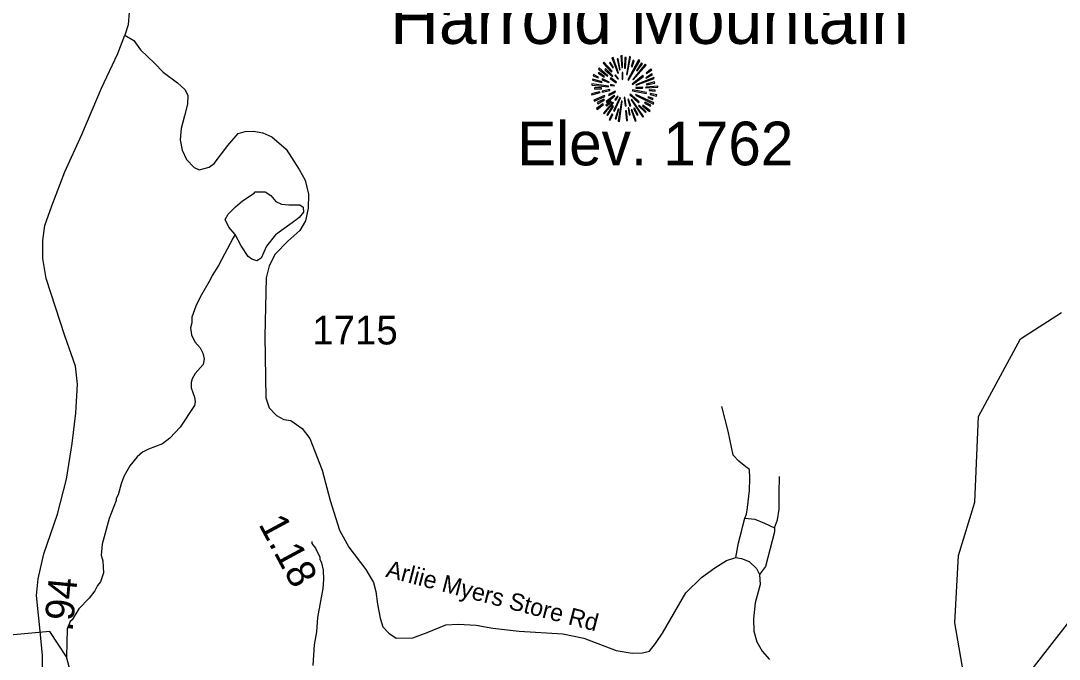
# Model space of a CAD drawing. Extents: x 1248089 to 1457196, y 820910 to 988753.
# Drawn here: x 1361729 to 1366245, y 925864 to 928641 of the extents above; entities that cross this region are included whole.
import ezdxf

# ---------------------------------------------------------------- set-up
doc = ezdxf.new("R2010")
doc.units = 0
for name, color, linetype in [('Exist Geographical Mountain Summit CELL', 7, 'Continuous'), ('Exist Geographical Mountain Summit Elevation Number Label', 7, 'Continuous'), ('Exist Geographical Mountain Summit Label', 7, 'Continuous'), ('Exist Hydrographic Creek Single Shore', 7, 'Continuous'), ('Exist Hydrographic Misc Water Feature', 7, 'Continuous'), ('Exist Road Non-System Type 51', 7, 'Continuous'), ('Exist Road Secondary Structure Standard Bridge Number Label', 7, 'Continuous'), ('Exist Road Secondary Type 41 Attributed', 7, 'Continuous'), ('Exist Road Secondary Type 51 Attributed', 7, 'Continuous'), ('Exist Road Secondary Type 51 Label', 7, 'Continuous'), ('Prop GRAU CAT1 Cell', 7, 'Continuous'), ('Prop Lane Lines', 7, 'Continuous')]:
    doc.layers.add(name, color=color, linetype=linetype)

msp = doc.modelspace()

# ---------------------------------------------------------------- linework, layer by layer
at = {"layer": 'Exist Geographical Mountain Summit CELL'}
for points in [[(1364338.2, 928488.8), (1364342.3, 928436.8), (1364345.5, 928437.2), (1364344.1, 928489.8)], [(1364261.2, 928456.1), (1364297.1, 928418.6), (1364300.5, 928421.2), (1364265.2, 928460.8)], [(1364288.8, 928457.5), (1364304.4, 928435.7), (1364306.2, 928437.2), (1364292.8, 928461.5)], [(1364299.7, 928479.3), (1364325.9, 928412.5), (1364328.8, 928413.5), (1364304.8, 928481.9)], [(1364333.5, 928427.4), (1364336, 928428.1), (1364327, 928476), (1364322.6, 928474.9)], [(1364354.3, 928434.7), (1364358.2, 928434.7), (1364361.8, 928481.9), (1364356.4, 928481.9)], [(1364366.2, 928406.3), (1364381.1, 928483.3), (1364375.6, 928485.1), (1364362.9, 928407)], [(1364369.5, 928384.5), (1364372.4, 928382.7), (1364421.1, 928467.3), (1364415.6, 928471)], [(1364384, 928441.5), (1364387.3, 928440.4), (1364396.7, 928467.3), (1364392, 928469.1)], [(1364390.5, 928385.9), (1364392.7, 928383.8), (1364448.3, 928448), (1364444.3, 928452.8)], [(1364428, 928457.5), (1364406.9, 928424.1), (1364409.8, 928423), (1364432.3, 928454.3)], [(1364218, 928401.5), (1364240.4, 928392.8), (1364241.6, 928395.8), (1364219.4, 928406.7)], [(1364239.7, 928412.5), (1364265.5, 928396.1), (1364267.7, 928398.7), (1364242.6, 928416.4)], [(1364240.8, 928431.3), (1364280.4, 928400.8), (1364282.6, 928403), (1364244.5, 928435.7)], [(1364269.1, 928428.4), (1364301.9, 928399.4), (1364304.1, 928401.5), (1364272.1, 928433.5)], [(1364312.4, 928403), (1364326.3, 928386.6), (1364328.4, 928388.8), (1364315.7, 928405.9)], [(1364343.7, 928415.4), (1364345.1, 928386.3), (1364347.7, 928386.6), (1364347.7, 928415.7)], [(1364387.3, 928365.9), (1364389.1, 928363.4), (1364437.8, 928399.4), (1364434.5, 928403.7)], [(1364448.3, 928391), (1364475.9, 928405.9), (1364473, 928411), (1364446.9, 928393.6)], [(1364448.3, 928413.9), (1364450.2, 928411.4), (1364473, 928427.7), (1364469.4, 928431.3)], [(1364212.4, 928361.2), (1364284.4, 928354.3), (1364284.8, 928357.2), (1364212.4, 928366.2)], [(1364215, 928382.3), (1364256.5, 928372.8), (1364257.6, 928376.1), (1364216.2, 928387)], [(1364256.5, 928384.5), (1364287, 928372.5), (1364288.1, 928374.6), (1364258.7, 928388.5)], [(1364292.8, 928389.9), (1364317.9, 928371), (1364320, 928373.9), (1364295.3, 928393.2)], [(1364293.1, 928360.1), (1364310.2, 928357.9), (1364310.6, 928360.1), (1364293.9, 928364.4)], [(1364403.3, 928350.3), (1364403.3, 928347.4), (1364433.4, 928347.4), (1364434.1, 928352.5)], [(1364404.3, 928363), (1364405.4, 928360.8), (1364483.6, 928389.5), (1364481.8, 928394.2)], [(1364446.5, 928349.2), (1364498.9, 928352.5), (1364499.2, 928357.2), (1364446.9, 928352.5)], [(1364450.2, 928363), (1364486.9, 928369.6), (1364485.4, 928375), (1364448.7, 928365.2)], [(1364211, 928323.4), (1364212.4, 928318.3), (1364248.5, 928328.9), (1364246.3, 928332.1)], [(1364220.8, 928295.8), (1364223.4, 928291.1), (1364268.8, 928311.1), (1364267.3, 928315.8)], [(1364224.5, 928343.8), (1364254.2, 928345.2), (1364254.2, 928348.8), (1364223.4, 928348.8)], [(1364256.9, 928334.7), (1364257.9, 928330), (1364291, 928338.3), (1364290.3, 928342)], [(1364274.6, 928289.3), (1364277.5, 928285.6), (1364312, 928314), (1364310.2, 928316.5)], [(1364284.4, 928320.5), (1364286.6, 928315.8), (1364315.4, 928331), (1364314.3, 928334.3)], [(1364313.2, 928298.7), (1364316.4, 928295.8), (1364326.6, 928312.1), (1364324.7, 928313.6)], [(1364353.1, 928307.8), (1364357.1, 928270.8), (1364361.5, 928271.1), (1364356.4, 928308.5)], [(1364377.5, 928319.4), (1364416, 928284.1), (1364418.5, 928288.5), (1364379.3, 928321.6)], [(1364388.7, 928336.5), (1364449.4, 928324.6), (1364450.5, 928328.9), (1364389.8, 928340.1)], [(1364402.5, 928316.9), (1364480.7, 928278.7), (1364482.5, 928284.1), (1364404, 928319.8)], [(1364456, 928306.7), (1364477, 928298.7), (1364478.8, 928303.1), (1364457.4, 928309.9)], [(1364461.4, 928337.3), (1364487.9, 928335), (1364487.9, 928339.4), (1364461.8, 928340.5)], [(1364465.5, 928320.1), (1364493.7, 928312.9), (1364494.5, 928318.3), (1364466.5, 928324.6)], [(1364232.1, 928259.1), (1364235, 928255.1), (1364263.4, 928276.2), (1364260.8, 928279.4)], [(1364238.3, 928279.8), (1364267.3, 928296.5), (1364265.2, 928300.2), (1364236.1, 928284.9)], [(1364263, 928239.5), (1364265.9, 928236.9), (1364306.6, 928284.5), (1364303.7, 928286.7)], [(1364278.3, 928270.8), (1364297.5, 928288.9), (1364294.2, 928291.1), (1364273.9, 928274)], [(1364303, 928270.8), (1364277.9, 928231.5), (1364281.1, 928229), (1364307, 928268.5)], [(1364306.2, 928249.3), (1364310.6, 928247.5), (1364337.1, 928305.9), (1364334.6, 928306.7)], [(1364327.7, 928203.9), (1364332.4, 928202.8), (1364345.1, 928292.1), (1364341.9, 928292.9)], [(1364369.1, 928299.1), (1364377.8, 928269.2), (1364381.8, 928271.1), (1364371.3, 928300.2)], [(1364378.9, 928232.6), (1364373.5, 928262.4), (1364370.2, 928262.4), (1364374.6, 928231.5)], [(1364383.6, 928296.8), (1364434.1, 928222), (1364437.8, 928224.9), (1364386.2, 928298)], [(1364416, 928271.1), (1364446.1, 928242), (1364449.4, 928244.6), (1364418.2, 928273.6)], [(1364432.7, 928271.8), (1364463.2, 928246), (1364466.5, 928249.6), (1364434.5, 928274.4)], [(1364441.8, 928282.7), (1364466.9, 928269.6), (1364469.4, 928273.3), (1364444, 928286.7)], [(1364288.1, 928212.2), (1364292.8, 928209.3), (1364303.7, 928234), (1364300.5, 928236.2)], [(1364317.9, 928214.1), (1364329.9, 928256.9), (1364326.3, 928257.3), (1364313.5, 928215.1)], [(1364359.3, 928249.3), (1364362.9, 928206.8), (1364366.9, 928207.8), (1364363.6, 928249.3)], [(1364383.6, 928254), (1364401.1, 928204.2), (1364405.4, 928206), (1364386.6, 928254.8)], [(1364394.1, 928259.8), (1364410.2, 928230.4), (1364414.2, 928232.6), (1364397.9, 928261.3)]]:
    msp.add_lwpolyline(points, close=True, dxfattribs=at)
at = {"layer": 'Exist Hydrographic Creek Single Shore'}
for points in [[(1362742.8, 924028.8), (1362547.2, 924294), (1362493.8, 924336.1), (1362279.8, 924481.5), (1362166.8, 924618.5), (1362074.8, 924997.8), (1362011.8, 925557.2), (1361927.7, 925874), (1361854.7, 925983.8), (1361553.7, 925957.1), (1361396.8, 925996.3), (1361258.8, 926166.5), (1361129.8, 926402.2), (1361034.7, 926637.2), (1360895.7, 927116), (1360896.7, 927175.1), (1360872.7, 927192.1), (1360725.7, 927753), (1360552.8, 928190)], [(1365813.7, 925516.9), (1365849.7, 925599.2), (1365835.9, 925762.7), (1365791.8, 926022.9), (1365806.9, 926314.8), (1365877.9, 926546.5), (1365894.9, 926920.4), (1366076.9, 927258.1), (1366254.9, 927372.8)]]:
    msp.add_lwpolyline(points, dxfattribs=at)
at = {"layer": 'Exist Hydrographic Misc Water Feature'}
for points in [[(1362661.2, 927710.9), (1362633, 927743.8), (1362617.6, 927776.2), (1362630.2, 927799.9), (1362662.8, 927831.2), (1362693.5, 927858.5), (1362744.1, 927891.4), (1362748.3, 927897.2), (1362792.3, 927896.3), (1362816, 927881.7), (1362837.4, 927855.3), (1362863.1, 927842.7), (1362895, 927839.9), (1362943, 927840.8), (1362956.9, 927830.6), (1362958.4, 927808.5), (1362939.9, 927784.9), (1362925.6, 927773.3), (1362836.2, 927709.3), (1362797.1, 927660.2), (1362774, 927608.7), (1362755.7, 927597.1), (1362733.9, 927603.6), (1362718.2, 927616), (1362687.2, 927662.6), (1362661.2, 927710.9)], [(1362661.2, 927710.9), (1362652.4, 927696.3), (1362589.3, 927576.8), (1362560.4, 927533.6), (1362554, 927517.7), (1362508.3, 927438.7), (1362489.5, 927399.1), (1362472.4, 927351.6), (1362471.9, 927327.6), (1362467.4, 927305.6), (1362470.8, 927275.6), (1362486.1, 927245.2), (1362509.5, 927218.7), (1362521, 927194.5), (1362526.5, 927170.3), (1362522, 927146.4), (1362487.1, 927107.2), (1362474.6, 927083.6), (1362470.3, 927067.7), (1362469.8, 927043.7), (1362484.8, 927003.3), (1362486.4, 926983.3), (1362484, 926967.3), (1362422, 926872.8), (1362377, 926825.7), (1362344.5, 926800.5), (1362283.9, 926777.8), (1362257.6, 926764.4), (1362235.2, 926744.9), (1362202.4, 926705.7), (1362177.4, 926658.3), (1362164.7, 926626.6), (1362151.6, 926578.8), (1362143.2, 926563), (1362143.1, 926555), (1362113.4, 926475.8), (1362082.9, 926364.4), (1362077.9, 926316.6), (1362085.4, 926292.4), (1362088.3, 926240.4), (1362075.4, 926200.6), (1362063, 926184.9), (1362050.5, 926161.2), (1362025.8, 926129.8), (1361980.8, 926082.8), (1361951.8, 926035.4), (1361943.6, 926027.6), (1361930.9, 925996), (1361927.7, 925874)], [(1362995.2, 926375.9), (1362995, 926367.9), (1363010.6, 926347.6), (1363029.7, 926307.2), (1363029.6, 926299.2), (1363037.1, 926283), (1363044.4, 926250.8), (1363045.6, 926210.9), (1363042.7, 926170.9), (1363018.9, 926046), (1363014.3, 925983.6), (1363004.3, 925926.4), (1362999.4, 925835.9)]]:
    msp.add_lwpolyline(points, dxfattribs=at)
at = {"layer": 'Exist Road Non-System Type 51'}
for points in [[(1364839.2, 926306.8), (1364849.7, 926369.9), (1364865, 926424.6), (1364869.4, 926444.3), (1364878.2, 926477.2), (1364884.7, 926494.7), (1364889.1, 926523.2), (1364897.8, 926597.7), (1364900, 926650.2), (1364897.8, 926689.6), (1364882.5, 926700.6), (1364851.9, 926724.7), (1364827.8, 926751), (1364805.9, 926856.1), (1364777.5, 926963.4)], [(1365007.3, 926435.6), (1365020.4, 926470.6), (1365027, 926516.6), (1365027, 926586.7), (1365029.2, 926659)], [(1364878.2, 926477.2), (1364921.9, 926472.8), (1364963.5, 926455.3), (1365007.3, 926435.6), (1365007.3, 926418.1), (1364967.9, 926266.9), (1364941, 926231.8)]]:
    msp.add_lwpolyline(points, dxfattribs=at)
at = {"layer": 'Exist Road Secondary Structure Standard Bridge Number Label'}
msp.add_line((1366023.7, 925688.2), (1367481.9, 927561.2), dxfattribs=at)
at = {"layer": 'Exist Road Secondary Type 41 Attributed'}
msp.add_lwpolyline([(1362740.2, 928161.2), (1362781, 928153.6), (1362819.9, 928135.6), (1362882.8, 928083.2), (1362939.8, 927994.7), (1362965.2, 927948.2), (1362980.2, 927886.8), (1362978.7, 927825.3), (1362966.7, 927771.3), (1362942.7, 927729.4), (1362890.3, 927682.9), (1362834.9, 927625.9), (1362809.4, 927574.9), (1362795.9, 927522.5), (1362790.1, 927268.5), (1362794.6, 927000.2), (1362809.5, 926957.5), (1362841, 926924.5), (1362872.5, 926906.6), (1362903.9, 926902.1), (1362951.9, 926867.6), (1362986.3, 926824.1), (1363040.2, 926686.2), (1363074.7, 926554.2), (1363115, 926426), (1363155.4, 926351.1), (1363228.8, 926253.6), (1363263.3, 926198.1), (1363273.6, 926158.4), (1363279.5, 926102.9), (1363291.5, 926043), (1363303.5, 926005.5), (1363329, 925977), (1363361.9, 925956), (1363433.9, 925957.5), (1363496.8, 925980), (1363577.7, 926013), (1363631.6, 926016), (1363709.5, 926011.5), (1363781.4, 925999.5), (1363896, 925986.3), (1364086.3, 925974.3), (1364177.7, 925954.9), (1364318.5, 925902.4), (1364387.4, 925890.4), (1364432.3, 925891.9), (1364463.8, 925899.4), (1364489.3, 925932.4), (1364519.2, 925977.3), (1364621.9, 926152.4), (1364689.4, 926219.9), (1364747.8, 926261.8), (1364798.7, 926293.3), (1364839.2, 926306.8), (1364863.1, 926302.3), (1364896.1, 926288.8), (1364929.1, 926258.8), (1364941, 926231.8), (1364944, 926188.4), (1364923.1, 926108.9), (1364915.6, 926039.9), (1364917.1, 925986), (1364930.6, 925939.5), (1364953, 925899), (1364984.5, 925863)], dxfattribs=at)
at = {"layer": 'Exist Road Secondary Type 51 Attributed'}
for points in [[(1362204.4, 928734.9), (1362195.2, 928623.7), (1362180.7, 928579.2)], [(1361824.7, 925780.2), (1361822.4, 925880.7), (1361813.2, 925985.8), (1361797.3, 926141.2), (1361804.1, 926214.3), (1361829.2, 926321.7), (1361888.6, 926495.3), (1361927.3, 926647), (1361952.5, 926802.4), (1361968.4, 926934.9), (1361975.3, 927060.5), (1361966.2, 927138.2), (1361920.5, 927270.7), (1361838.4, 927520.3), (1361824.7, 927607.1), (1361824.7, 927684.8), (1361833.8, 927751.1), (1361863.5, 927835.6), (1361920.6, 927984.1), (1361993.6, 928146.3), (1362080.2, 928348.5), (1362151, 928499.3), (1362180.7, 928579.2)], [(1362180.7, 928579.2), (1362219.8, 928555.4), (1362249, 928514.9), (1362309.7, 928456.4), (1362347.9, 928418.2), (1362410.8, 928371), (1362442.3, 928341.7), (1362455.8, 928317), (1362453.5, 928278.8), (1362440.1, 928227.1), (1362426.6, 928173.1), (1362422.1, 928123.6), (1362431.1, 928078.6), (1362449, 928038.2), (1362482.7, 928002.2), (1362505.2, 927993.2), (1362547.9, 928004.4), (1362570.4, 928020.2), (1362628.8, 928098.9), (1362673.8, 928150.6), (1362705.2, 928159.6), (1362740.2, 928161.2)]]:
    msp.add_lwpolyline(points, dxfattribs=at)

# ---------------------------------------------------------------- texts
at = {"layer": 'Exist Geographical Mountain Summit Elevation Number Label'}
msp.add_text('Elev. 1762', height=190, dxfattribs=at).set_placement((1363888.1, 928012.3))
at = {"layer": 'Exist Geographical Mountain Summit Label'}
msp.add_text('Harrold Mountain', height=220, dxfattribs=at).set_placement((1363334.8, 928540.6))
at = {"layer": 'Exist Road Secondary Type 51 Label'}
msp.add_text('Arliie Myers Store Rd', height=75, rotation=345.4249, dxfattribs=at).set_placement((1363312.4, 926223))
at = {"layer": 'Prop GRAU CAT1 Cell'}
for s, rotation, p in [('1.18', 298.3512, (1362760.6, 926451.4)), ('.94', 84.648, (1361953.5, 925981.7))]:
    msp.add_text(s, height=125, rotation=rotation, dxfattribs=at).set_placement(p)
at = {"layer": 'Prop Lane Lines'}
msp.add_text('1715', height=125, dxfattribs=at).set_placement((1362996.4, 927233))

doc.saveas('drawing.dxf')
